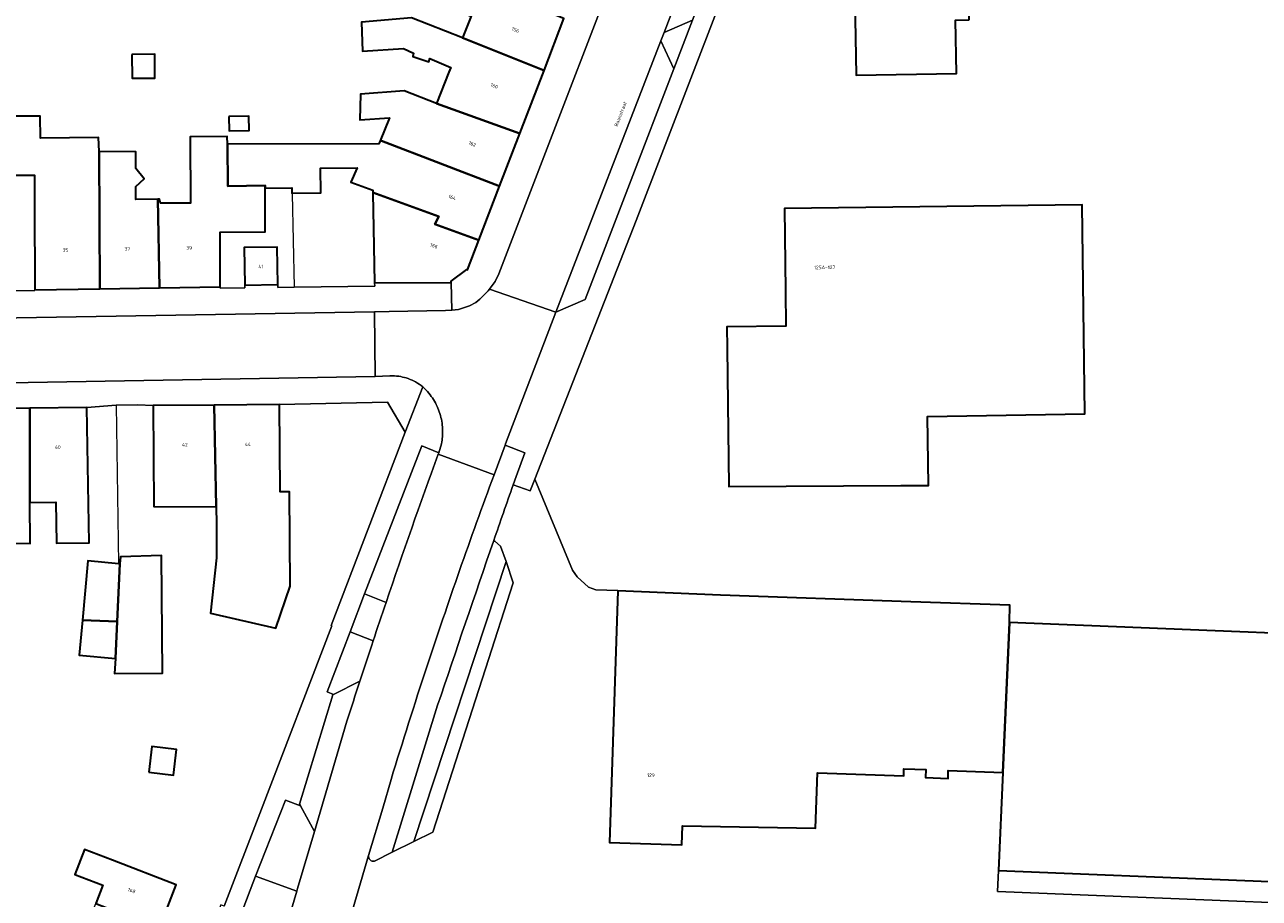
# Model space of a CAD drawing. Header units: metres. Extents: x 197700 to 204338, y 317132 to 325229.
# Tile 1049 of 1056: x 199355 to 199481, y 322071 to 322159. Entities that reach past the tile are written whole.
import ezdxf
from ezdxf.enums import TextEntityAlignment as Align

# ---------------------------------------------------------------- set-up
doc = ezdxf.new("R2010")
doc.units = ezdxf.units.M
for name, color, linetype, lineweight in [('B-WE-GR-BEPLANTING_CULTUUR_BODEMBEDEKKER-GV', 90, 'Continuous', 18), ('B-WE-GR-BEPLANTING_CULTUUR_HEESTERS-GV', 90, 'Continuous', 18), ('B-WE-IE-TERREINAFSCHEIDING_KUNSTMATIG_HEKWERK-G', 20, 'IE-TERREINAFSCHEIDING-KUNSTMATIG', 18), ('B-WE-OG-BEBOUWING-GV', 7, 'Continuous', 35), ('B-WE-OG-BEBOUWING-T18', 10, 'Continuous', 18), ('B-WE-OG-TERREIN_ERF-GV', 7, 'Continuous', 18), ('B-WE-OG-TOPOGRAFIE-T18', 10, 'Continuous', 18), ('B-WE-VH-VERHARDING_ASFALT-GV', 252, 'Continuous', 18), ('B-WE-VH-VERHARDING_BETONSTRAATSTEEN-GV', 252, 'Continuous', 18), ('B-WE-VH-VERHARDING_OPEN-GV', 252, 'Continuous', 18), ('B-WE-VH-VERHARDING_TEGEL-GV', 252, 'Continuous', 18)]:
    doc.layers.add(name, color=color, linetype=linetype, lineweight=lineweight)
doc.styles.add('NLCS-ISO-M200-T18', font='NLCS-ISO.ttf', dxfattribs={"height": 0.36})
doc.linetypes.add('IE-TERREINAFSCHEIDING-KUNSTMATIG', pattern='A,4,[82,NLCS.SHX,S=0.75,R=90,X=0,Y=0],4,-2', length=10)

msp = doc.modelspace()

# ---------------------------------------------------------------- linework, layer by layer
at = {"layer": 'B-WE-GR-BEPLANTING_CULTUUR_BODEMBEDEKKER-GV'}
for points in [[(199397.301, 322115.844), (199395.571, 322116.535), (199389.743, 322101.48), (199391.923, 322100.605)], [(199397.232, 322115.686), (199397.301, 322115.844)], [(199388.268, 322097.611), (199385.934, 322091.527), (199386.585, 322091.262), (199389.257, 322092.589)], [(199390.608, 322096.689), (199388.268, 322097.611)]]:
    msp.add_lwpolyline(points, dxfattribs=at)
for points in [[(199391.923, 322100.605, -0.0056586), (199397.232, 322115.686)], [(199389.257, 322092.589, -0.0016851), (199390.608, 322096.689)]]:
    msp.add_lwpolyline(points, format="xyb", dxfattribs=at)
msp.add_lwpolyline([(199383.223, 322079.921), (199381.705, 322080.502), (199378.643, 322072.761), (199382.841, 322071.231), (199382.933, 322071.518), (199384.636, 322077.296)], close=True, dxfattribs=at)
at = {"layer": 'B-WE-GR-BEPLANTING_CULTUUR_HEESTERS-GV'}
msp.add_lwpolyline([(199420.211, 322158.595), (199419.882, 322157.739), (199421.19, 322154.886), (199423.078, 322159.855)], close=True, dxfattribs=at)
for points in [[(199404.846, 322112.572), (199405.148, 322113.437), (199406.05, 322115.817), (199404.026, 322116.612), (199402.905, 322113.595)], [(199390.769, 322074.305), (199392.564, 322075.194), (199397.174, 322090.144)], [(199392.445, 322082.616), (199391.585, 322079.68), (199390.153, 322074.879)]]:
    msp.add_lwpolyline(points, dxfattribs=at)
for points in [[(199402.905, 322113.595, 0.0088148), (199396.07, 322094.047)], [(199402.876, 322106.897, -0.0007798), (199404.846, 322112.572)], [(199397.174, 322090.144, -0.0022695), (199402.876, 322106.897)], [(199396.07, 322094.047, 0.0054867), (199392.445, 322082.616)], [(199390.153, 322074.879, 0.5747857), (199390.769, 322074.305)]]:
    msp.add_lwpolyline(points, format="xyb", dxfattribs=at)
at = {"layer": 'B-WE-IE-TERREINAFSCHEIDING_KUNSTMATIG_HEKWERK-G'}
for points in [[(199382.373, 322142.18), (199382.571, 322132.68)], [(199364.49, 322120.678), (199364.716, 322104.547)]]:
    msp.add_lwpolyline(points, dxfattribs=at)
at = {"layer": 'B-WE-OG-BEBOUWING-GV'}
for points in [[(199451.21, 322159.87), (199451.1, 322166.47), (199439.02, 322166.26), (199439.1, 322161.9), (199439.6, 322161.91), (199439.73, 322154.23), (199449.92, 322154.4), (199449.83, 322159.85)], [(199397.16, 322165.068), (199395.945, 322162.08), (199400.58, 322160.24), (199399.71, 322158.047), (199407.991, 322154.733), (199410.015, 322160.018)], [(199398.32, 322154.55), (199397.05, 322151.35), (199405.529, 322148.304), (199407.991, 322154.733), (199399.71, 322158.047), (199394.505, 322160.09), (199389.431, 322159.645), (199389.543, 322156.683), (199393.692, 322156.967), (199394.733, 322156.487), (199394.64, 322156.154), (199396.282, 322155.599), (199396.376, 322155.933), (199398.504, 322155.038)], [(199366.09, 322156.357), (199366.111, 322153.935), (199368.426, 322153.954), (199368.405, 322156.377)], [(199397.05, 322151.35), (199393.76, 322152.66), (199389.33, 322152.33), (199389.27, 322149.7), (199392.28, 322149.89), (199391.341, 322147.572), (199391.481, 322147.572), (199403.477, 322142.945), (199405.529, 322148.304)], [(199362.75, 322146.49), (199362.688, 322147.921), (199356.78, 322147.85), (199356.77, 322150.09), (199353.922, 322150.08), (199353.89, 322144.06), (199356.177, 322144.068), (199356.18, 322141.191), (199356.208, 322132.397), (199362.832, 322132.509)], [(199375.947, 322150.049), (199375.974, 322148.568), (199377.993, 322148.604), (199377.966, 322150.085)], [(199379.62, 322142.75), (199379.619, 322143.02), (199375.851, 322142.959), (199375.81, 322147.23), (199375.783, 322148.002), (199372.007, 322147.989), (199372.03, 322141.24), (199369, 322141.23), (199368.892, 322141.62), (199368.725, 322141.619), (199368.88, 322132.611), (199375.068, 322132.716), (199375.05, 322138.26), (199379.64, 322138.295)], [(199379.62, 322142.75), (199382.35, 322142.77), (199382.36, 322142.25), (199385.3, 322142.292), (199385.264, 322144.772), (199388.984, 322144.826), (199388.362, 322143.351), (199390.589, 322142.539), (199390.592, 322142.327), (199397.281, 322139.857), (199396.888, 322139.079), (199401.374, 322137.454), (199403.477, 322142.945), (199391.481, 322147.572), (199391.341, 322147.572), (199391.21, 322147.25), (199375.81, 322147.23), (199375.851, 322142.959), (199379.619, 322143.02)], [(199362.832, 322132.509), (199368.88, 322132.611), (199368.725, 322141.619), (199366.5, 322141.61), (199366.5, 322142.93), (199367.34, 322143.71), (199366.47, 322144.75), (199366.49, 322146.46), (199362.75, 322146.49)], [(199390.594, 322142.181), (199390.62, 322140.51), (199390.757, 322133.125), (199398.551, 322133.169), (199398.565, 322133.278), (199400.135, 322134.485), (199400.224, 322134.452), (199401.374, 322137.454), (199396.888, 322139.079), (199397.281, 322139.857), (199390.592, 322142.327)], [(199426.615, 322126.467), (199426.78, 322112.39), (199444.277, 322112.493), (199447.07, 322112.51), (199446.99, 322119.51), (199462.98, 322119.81), (199462.7, 322141.07), (199432.46, 322140.68), (199432.551, 322132.323), (199432.59, 322128.71), (199426.59, 322128.64)], [(199377.564, 322132.896), (199380.915, 322132.944), (199380.87, 322136.745), (199377.51, 322136.705)], [(199374.7, 322105.16), (199374.08, 322099.52), (199380.72, 322098), (199382.18, 322102.27), (199382.11, 322111.86), (199381.15, 322111.85), (199381.082, 322120.73), (199374.456, 322120.678), (199374.66, 322110.37), (199374.68, 322108.56), (199374.687, 322107.402), (199374.689, 322106.974)], [(199346.73, 322108.67), (199346.821, 322101.492), (199350.56, 322101.59), (199350.49, 322106.64), (199355.738, 322106.6), (199355.72, 322110.76), (199355.71, 322120.373), (199349.534, 322120.286), (199349.67, 322110.7), (199349.55, 322110.7), (199349.58, 322108.71)], [(199355.72, 322110.76), (199358.353, 322110.819), (199358.41, 322106.64), (199361.752, 322106.689), (199361.515, 322120.454), (199355.71, 322120.373)], [(199368.33, 322110.32), (199374.66, 322110.37), (199374.456, 322120.678), (199368.253, 322120.63)], [(199364.843, 322104.535), (199364.716, 322104.547), (199361.604, 322104.833), (199361.05, 322098.816), (199364.592, 322098.664)], [(199364.431, 322094.908), (199364.326, 322093.38), (199369.187, 322093.424), (199369.1, 322105.373), (199364.91, 322105.26), (199364.843, 322104.535), (199364.592, 322098.664)], [(199454.64, 322083.32), (199455.309, 322098.578), (199455.372, 322100.317), (199445.29, 322100.68), (199425.93, 322101.34), (199415.49, 322101.778), (199414.632, 322076.201), (199421.995, 322075.959), (199422.086, 322077.897), (199435.581, 322077.656), (199435.783, 322083.282), (199444.567, 322082.967), (199444.593, 322083.687), (199446.802, 322083.607), (199446.772, 322082.788), (199449.07, 322082.704), (199449.1, 322083.523)], [(199364.431, 322094.908), (199364.592, 322098.664), (199361.05, 322098.816), (199360.722, 322095.249)], [(199455.309, 322098.578), (199454.64, 322083.32), (199454.19, 322073.33), (199504.29, 322071.31), (199505.34, 322095.1), (199505.45, 322095.09), (199505.52, 322096.54)], [(199367.792, 322083.331), (199370.313, 322083.029), (199370.627, 322085.658), (199368.106, 322085.96)], [(199368.876, 322067.483), (199370.575, 322071.893), (199364.11, 322074.38), (199361.26, 322075.48), (199360.28, 322072.95), (199363.13, 322071.85), (199362.41, 322069.98)]]:
    msp.add_lwpolyline(points, close=True, dxfattribs=at)
at = {"layer": 'B-WE-OG-TERREIN_ERF-GV'}
for points in [[(199533.404, 322220.109), (199530.634, 322220.054), (199447.925, 322213.037), (199445.976, 322212.804), (199445.473, 322212.393), (199445.156, 322211.719), (199417.369, 322139.468), (199407.064, 322113.144), (199410.902, 322103.885), (199411.353, 322103.206), (199412.517, 322102.156), (199413.245, 322101.906), (199415.492, 322101.827), (199415.49, 322101.778), (199425.93, 322101.34), (199445.29, 322100.68)], [(199445.29, 322100.68), (199455.372, 322100.317), (199455.309, 322098.578), (199505.52, 322096.54), (199505.45, 322095.09), (199505.34, 322095.1), (199504.29, 322071.31), (199454.19, 322073.33), (199454.095, 322071.219), (199506.14, 322069.11), (199506.491, 322069.55), (199506.68, 322073.84), (199538.499, 322072.593), (199538.166, 322098.402), (199536.769, 322211.233), (199536.646, 322215.493)], [(199353.922, 322150.08), (199356.77, 322150.09), (199356.78, 322147.85), (199362.688, 322147.921), (199362.75, 322146.49), (199366.49, 322146.46), (199366.47, 322144.75), (199367.34, 322143.71), (199366.5, 322142.93), (199366.5, 322141.61), (199368.725, 322141.619), (199368.892, 322141.62), (199369, 322141.23), (199372.03, 322141.24), (199372.007, 322147.989), (199375.783, 322148.002), (199375.81, 322147.23), (199391.21, 322147.25), (199391.341, 322147.572), (199392.28, 322149.89), (199389.27, 322149.7), (199389.33, 322152.33), (199393.76, 322152.66), (199397.05, 322151.35), (199398.32, 322154.55), (199398.504, 322155.038), (199396.376, 322155.933), (199396.282, 322155.599), (199394.64, 322156.154), (199394.733, 322156.487), (199393.692, 322156.967), (199389.543, 322156.683), (199389.431, 322159.645)], [(199394.505, 322160.09), (199399.71, 322158.047), (199400.58, 322160.24)], [(199346.613, 322132.314), (199356.208, 322132.334), (199356.208, 322132.397), (199356.18, 322141.191), (199356.177, 322144.068), (199353.89, 322144.06)], [(199375.474, 322069.722), (199379.254, 322079.572), (199386.431, 322098.234), (199386.349, 322098.26), (199393.872, 322117.933), (199392.062, 322120.98), (199381.082, 322120.73), (199381.15, 322111.85), (199382.11, 322111.86), (199382.18, 322102.27), (199380.72, 322098), (199374.08, 322099.52), (199374.7, 322105.16), (199374.689, 322106.974), (199374.687, 322107.402), (199374.68, 322108.56), (199374.66, 322110.37), (199368.33, 322110.32), (199368.253, 322120.63), (199366.639, 322120.702), (199364.49, 322120.678), (199361.515, 322120.454), (199361.752, 322106.689), (199358.41, 322106.64), (199358.353, 322110.819), (199355.72, 322110.76), (199355.738, 322106.6), (199350.49, 322106.64)]]:
    msp.add_lwpolyline(points, dxfattribs=at)
for points in [[(199451.21, 322159.87), (199449.83, 322159.85), (199449.92, 322154.4), (199439.73, 322154.23), (199439.6, 322161.91), (199439.1, 322161.9), (199439.02, 322166.26), (199451.1, 322166.47)], [(199366.09, 322156.357), (199368.405, 322156.377), (199368.426, 322153.954), (199366.111, 322153.935)], [(199375.947, 322150.049), (199377.966, 322150.085), (199377.993, 322148.604), (199375.974, 322148.568)], [(199390.62, 322140.51), (199390.594, 322142.181), (199390.592, 322142.327), (199390.589, 322142.539), (199388.362, 322143.351), (199388.984, 322144.826), (199385.264, 322144.772), (199385.3, 322142.292), (199382.36, 322142.25), (199382.35, 322142.77), (199379.62, 322142.75), (199379.64, 322138.295), (199375.05, 322138.26), (199375.068, 322132.716), (199375.071, 322132.573), (199377.568, 322132.619), (199377.564, 322132.896), (199377.51, 322136.705), (199380.87, 322136.745), (199380.915, 322132.944), (199380.918, 322132.661), (199382.571, 322132.68), (199390.779, 322132.772), (199390.757, 322133.125)], [(199444.277, 322112.493), (199426.78, 322112.39), (199426.615, 322126.467), (199426.59, 322128.64), (199432.59, 322128.71), (199432.551, 322132.323), (199432.46, 322140.68), (199462.7, 322141.07), (199462.98, 322119.81), (199446.99, 322119.51), (199447.07, 322112.51)], [(199364.716, 322104.547), (199364.843, 322104.535), (199364.91, 322105.26), (199369.1, 322105.373), (199369.187, 322093.424), (199364.326, 322093.38), (199364.431, 322094.908), (199360.722, 322095.249), (199361.05, 322098.816), (199361.604, 322104.833)], [(199394.752, 322076.277), (199396.674, 322077.228), (199402.03, 322093.852), (199404.845, 322102.601), (199404.158, 322104.78)], [(199368.106, 322085.96), (199370.627, 322085.658), (199370.313, 322083.029), (199367.792, 322083.331)], [(199364.11, 322074.38), (199370.575, 322071.893), (199368.876, 322067.483), (199366.075, 322060.213), (199359.61, 322062.71), (199361.572, 322067.805), (199362.41, 322069.98), (199363.13, 322071.85), (199360.28, 322072.95), (199361.26, 322075.48)]]:
    msp.add_lwpolyline(points, close=True, dxfattribs=at)
at = {"layer": 'B-WE-VH-VERHARDING_ASFALT-GV'}
for points in [[(199419.55, 322176.122), (199403.389, 322134.045), (199403.008, 322133.247), (199402.53, 322132.591), (199402.452, 322132.484), (199409.201, 322130.154), (199419.882, 322157.739), (199420.211, 322158.595), (199426.11, 322174.04), (199419.63, 322176.378)], [(199390.833, 322123.605), (199390.75, 322130.167), (199324.024, 322129.067), (199324.156, 322122.449)]]:
    msp.add_lwpolyline(points, close=True, dxfattribs=at)
for points in [[(199397.232, 322115.686, 0.0056586), (199391.923, 322100.605)], [(199396.07, 322094.047, -0.0088148), (199402.905, 322113.595)], [(199391.923, 322100.605, 0.0014557), (199390.608, 322096.689)], [(199390.608, 322096.689, 0.0016851), (199389.257, 322092.589)], [(199392.445, 322082.616, -0.0054867), (199396.07, 322094.047)], [(199389.257, 322092.589, 0.0015012), (199387.951, 322088.541)]]:
    msp.add_lwpolyline(points, format="xyb", dxfattribs=at)
for points in [[(199402.905, 322113.595), (199397.232, 322115.686)], [(199387.951, 322088.541), (199384.636, 322077.296), (199382.933, 322071.518), (199382.841, 322071.231), (199381.677, 322067.255)], [(199384.685, 322056.055), (199384.706, 322056.167), (199387.178, 322064.827), (199387.228, 322064.982), (199387.288, 322065.134), (199390.153, 322074.879), (199391.585, 322079.68), (199392.445, 322082.616)]]:
    msp.add_lwpolyline(points, dxfattribs=at)
at = {"layer": 'B-WE-VH-VERHARDING_BETONSTRAATSTEEN-GV'}
for points in [[(199426.278, 322174.476), (199426.11, 322174.04), (199420.211, 322158.595), (199423.078, 322159.855), (199428.239, 322173.311)], [(199397.561, 322116.754), (199397.301, 322115.844), (199397.232, 322115.686), (199402.905, 322113.595), (199404.026, 322116.612), (199404.08, 322116.756), (199409.201, 322130.154), (199402.452, 322132.484), (199402.325, 322132.31), (199401.458, 322131.448), (199401.055, 322131.124), (199400.423, 322130.785), (199399.286, 322130.414), (199398.61, 322130.354), (199397.985, 322130.298), (199392.23, 322130.193), (199390.75, 322130.167), (199390.833, 322123.605), (199392.313, 322123.655)], [(199394.781, 322123.116), (199394.852, 322123.079), (199394.922, 322123.041)], [(199389.257, 322092.589), (199386.585, 322091.262)], [(199386.585, 322091.262), (199386.502, 322091.221), (199383.137, 322080.081), (199383.223, 322079.921), (199384.636, 322077.296), (199387.951, 322088.541)]]:
    msp.add_lwpolyline(points, dxfattribs=at)
msp.add_lwpolyline([(199409.201, 322130.154), (199412.165, 322131.431), (199421.19, 322154.886), (199419.882, 322157.739)], close=True, dxfattribs=at)
for points in [[(199392.313, 322123.655, -0.0458506), (199393.229, 322123.611)], [(199393.229, 322123.611, -0.03766), (199393.971, 322123.445)], [(199393.971, 322123.445, -0.0452364), (199394.781, 322123.116)], [(199394.922, 322123.041, -0.051707), (199395.66, 322122.532)], [(199395.66, 322122.532, -0.0520206), (199396.277, 322121.883)], [(199396.277, 322121.883, -0.0689958), (199397.123, 322120.553)], [(199397.123, 322120.553, -0.0669241), (199397.588, 322119.049)], [(199397.588, 322119.049, -0.0634267), (199397.664, 322117.473)], [(199397.664, 322117.473, -0.0295963), (199397.561, 322116.754)], [(199387.951, 322088.541, -0.0015012), (199389.257, 322092.589)]]:
    msp.add_lwpolyline(points, format="xyb", dxfattribs=at)
at = {"layer": 'B-WE-VH-VERHARDING_OPEN-GV'}
for points in [[(199404.846, 322112.572, 0.0007798), (199402.876, 322106.897)], [(199390.769, 322074.305, -0.5747857), (199390.153, 322074.879)]]:
    msp.add_lwpolyline(points, format="xyb", dxfattribs=at)
for points in [[(199414.632, 322076.201), (199415.49, 322101.778), (199415.492, 322101.827), (199413.245, 322101.906), (199412.517, 322102.156), (199411.353, 322103.206), (199410.902, 322103.885), (199407.064, 322113.144), (199406.597, 322111.951), (199404.846, 322112.572)], [(199402.876, 322106.897), (199402.998, 322106.853), (199403.571, 322106.332), (199404.158, 322104.78), (199404.845, 322102.601), (199402.03, 322093.852), (199396.674, 322077.228), (199394.752, 322076.277), (199392.564, 322075.194), (199390.769, 322074.305)], [(199540.139, 322070.212), (199540.106, 322072.53), (199538.499, 322072.593), (199506.68, 322073.84), (199506.491, 322069.55), (199506.14, 322069.11), (199454.095, 322071.219), (199454.19, 322073.33), (199454.64, 322083.32), (199449.1, 322083.523), (199449.07, 322082.704), (199446.772, 322082.788), (199446.802, 322083.607), (199444.593, 322083.687), (199444.567, 322082.967), (199435.783, 322083.282), (199435.581, 322077.656), (199422.086, 322077.897), (199421.995, 322075.959), (199414.632, 322076.201)], [(199390.153, 322074.879), (199387.288, 322065.134)]]:
    msp.add_lwpolyline(points, dxfattribs=at)
at = {"layer": 'B-WE-VH-VERHARDING_TEGEL-GV'}
for points in [[(199417.369, 322139.468), (199445.156, 322211.719), (199446.377, 322214.894), (199442.268, 322214.555)], [(199441.523, 322207.904), (199435.618, 322192.515), (199432.728, 322191.247), (199432.663, 322191.079), (199431.658, 322188.466), (199433.887, 322187.607), (199428.239, 322173.311), (199423.078, 322159.855), (199421.19, 322154.886), (199412.165, 322131.431), (199409.201, 322130.154), (199404.08, 322116.756), (199404.026, 322116.612), (199406.05, 322115.817), (199405.148, 322113.437), (199404.846, 322112.572), (199406.597, 322111.951), (199407.064, 322113.144), (199417.369, 322139.468)], [(199410.015, 322160.018), (199407.991, 322154.733), (199405.529, 322148.304), (199403.477, 322142.945), (199401.374, 322137.454), (199400.224, 322134.452), (199400.135, 322134.485), (199398.565, 322133.278), (199398.551, 322133.169), (199398.61, 322130.354), (199399.286, 322130.414), (199400.423, 322130.785), (199401.055, 322131.124), (199401.458, 322131.448), (199402.325, 322132.31), (199402.452, 322132.484), (199402.53, 322132.591), (199403.008, 322133.247), (199403.389, 322134.045), (199419.55, 322176.122)], [(199390.833, 322123.605), (199324.156, 322122.449), (199324.203, 322120.106), (199327.069, 322120.152), (199337.033, 322120.305), (199346.562, 322120.475), (199349.531, 322120.511), (199349.534, 322120.286), (199355.71, 322120.373), (199361.515, 322120.454), (199364.49, 322120.678), (199366.639, 322120.702), (199368.253, 322120.63), (199374.456, 322120.678), (199381.082, 322120.73), (199392.062, 322120.98), (199393.872, 322117.933), (199395.66, 322122.532)], [(199392.313, 322123.655), (199390.833, 322123.605)], [(199395.66, 322122.532), (199393.872, 322117.933), (199386.349, 322098.26), (199386.431, 322098.234), (199379.254, 322079.572), (199375.474, 322069.722), (199375.12, 322069.862), (199370.593, 322058.093), (199372.391, 322057.385), (199377.187, 322068.939)], [(199394.922, 322123.041), (199394.852, 322123.079), (199394.781, 322123.116)], [(199377.187, 322068.939), (199378.643, 322072.761), (199381.705, 322080.502), (199383.223, 322079.921), (199383.137, 322080.081), (199386.502, 322091.221), (199386.585, 322091.262), (199385.934, 322091.527), (199388.268, 322097.611), (199389.743, 322101.48), (199395.571, 322116.535), (199397.301, 322115.844), (199397.561, 322116.754)], [(199392.564, 322075.194), (199394.752, 322076.277), (199404.158, 322104.78), (199403.571, 322106.332), (199402.998, 322106.853), (199402.876, 322106.897)], [(199389.743, 322101.48), (199388.268, 322097.611), (199390.608, 322096.689)], [(199391.923, 322100.605), (199389.743, 322101.48)], [(199397.174, 322090.144), (199392.564, 322075.194)]]:
    msp.add_lwpolyline(points, dxfattribs=at)
for points in [[(199368.88, 322132.611), (199362.832, 322132.509), (199356.208, 322132.397), (199356.208, 322132.334), (199346.613, 322132.314), (199331.004, 322132.063), (199323.967, 322131.953), (199324.024, 322129.067), (199390.75, 322130.167), (199392.23, 322130.193), (199397.985, 322130.298), (199398.61, 322130.354), (199398.551, 322133.169), (199390.757, 322133.125), (199390.779, 322132.772), (199382.571, 322132.68), (199380.918, 322132.661), (199380.915, 322132.944), (199377.564, 322132.896), (199377.568, 322132.619), (199375.071, 322132.573), (199375.068, 322132.716)], [(199377.187, 322068.939), (199381.677, 322067.255), (199382.841, 322071.231), (199378.643, 322072.761)]]:
    msp.add_lwpolyline(points, close=True, dxfattribs=at)
for points in [[(199393.229, 322123.611, 0.0458506), (199392.313, 322123.655)], [(199393.971, 322123.445, 0.03766), (199393.229, 322123.611)], [(199394.781, 322123.116, 0.0452364), (199393.971, 322123.445)], [(199395.66, 322122.532, 0.051707), (199394.922, 322123.041)], [(199396.277, 322121.883, 0.0520206), (199395.66, 322122.532)], [(199397.123, 322120.553, 0.0689958), (199396.277, 322121.883)], [(199397.588, 322119.049, 0.0669241), (199397.123, 322120.553)], [(199397.664, 322117.473, 0.0634267), (199397.588, 322119.049)], [(199397.561, 322116.754, 0.0295963), (199397.664, 322117.473)], [(199402.876, 322106.897, 0.0022695), (199397.174, 322090.144)], [(199390.608, 322096.689, -0.0014557), (199391.923, 322100.605)]]:
    msp.add_lwpolyline(points, format="xyb", dxfattribs=at)

# ---------------------------------------------------------------- texts
at = {"layer": 'B-WE-OG-BEBOUWING-T18', "style": 'NLCS-ISO-M200-T18'}
for s, rotation, p in [('156', 339.3, (199405.082, 322158.857)), ('160', 339.4, (199402.934, 322153.16)), ('162', 339.4, (199400.707, 322147.253)), ('164', 339.4, (199398.658, 322141.817)), ('166', 339.4, (199396.798, 322136.885)), ('35', 0.9, (199359.331, 322136.45)), ('37', 0.9, (199365.617, 322136.557)), ('39', 0.9, (199371.904, 322136.663)), ('125A-127', 0.6, (199436.525, 322134.696)), ('44', 0.4, (199377.884, 322116.705)), ('40', 0.8, (199358.553, 322116.412)), ('42', 0.4, (199371.469, 322116.655)), ('129', 358.1, (199418.863, 322083.035)), ('168', 339, (199366.06, 322071.299))]:
    msp.add_text(s, height=0.36, rotation=rotation, dxfattribs=at).set_placement(p, align=Align.MIDDLE)
msp.add_text('41', height=0.36, dxfattribs=at).set_placement((199379.199, 322134.787), align=Align.MIDDLE)
at = {"layer": 'B-WE-OG-TOPOGRAFIE-T18', "style": 'NLCS-ISO-M200-T18'}
msp.add_text('Baanstraat', height=0.36, rotation=68.7, dxfattribs=at).set_placement((199415.775, 322150.297), align=Align.MIDDLE)

doc.saveas('drawing.dxf')
